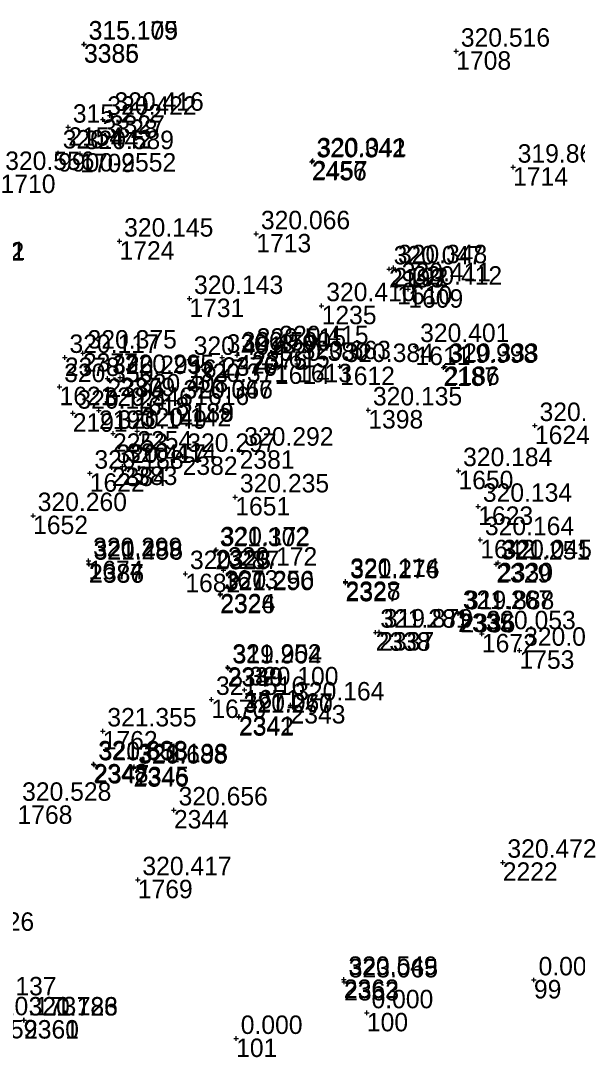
# Model space of a CAD drawing. Extents: x -829398 to -819400, y -1074439 to -1067977.
# Drawn here: x -821812.8 to -821776.6, y -1070379.9 to -1070312.5 of the extents above; entities that cross this region are included whole.
import ezdxf

# ---------------------------------------------------------------- set-up
doc = ezdxf.new("R2010")
doc.units = 0
for name, color, linetype in [('Vrstva 60', 7, 'Continuous'), ('Vrstva 61', 7, 'Continuous'), ('Čísla bodů_doměření_2012', 7, 'Continuous')]:
    doc.layers.add(name, color=color, linetype=linetype)

# ---------------------------------------------------------------- blocks, each defined once
blk = doc.blocks.new('BOD')
at = {"layer": 'Čísla bodů_doměření_2012'}
for p, q in [((-0.15, 0), (0.15, 0)), ((0, -0.15), (0, 0.15))]:
    blk.add_line(p, q, dxfattribs=at)

msp = doc.modelspace()

# ---------------------------------------------------------------- linework, layer by layer
at = {"layer": 'Vrstva 60'}
msp.add_line((-821798.738, -1070334.245), (-821798.738, -1070334.245), dxfattribs=at)

# ---------------------------------------------------------------- block references
for p in [(-821808.693, -1070314.032), (-821808.693, -1070314.032), (-821808.693, -1070314.032), (-821808.693, -1070314.032), (-821808.683, -1070314.013), (-821808.683, -1070314.013), (-821808.683, -1070314.013), (-821808.683, -1070314.013), (-821784.493, -1070314.482), (-821784.493, -1070314.482), (-821784.493, -1070314.482), (-821784.493, -1070314.482), (-821807.469, -1070318.914), (-821807.469, -1070318.914), (-821807.469, -1070318.914), (-821807.469, -1070318.914), (-821807.007, -1070318.652), (-821807.007, -1070318.652), (-821807.007, -1070318.652), (-821807.007, -1070318.652), (-821809.716, -1070319.426), (-821809.716, -1070319.426), (-821809.716, -1070319.426), (-821809.716, -1070319.426), (-821810.371, -1070321.106), (-821810.371, -1070321.106), (-821810.371, -1070321.106), (-821808.944, -1070321.148), (-821808.944, -1070321.148), (-821808.944, -1070321.148), (-821808.944, -1070321.148), (-821793.88, -1070321.68), (-821793.88, -1070321.68), (-821793.88, -1070321.68), (-821793.88, -1070321.68), (-821793.825, -1070321.617), (-821793.825, -1070321.617), (-821793.825, -1070321.617), (-821793.825, -1070321.617), (-821780.796, -1070322.027), (-821780.796, -1070322.027), (-821780.796, -1070322.027), (-821780.796, -1070322.027), (-821797.49, -1070326.36), (-821797.49, -1070326.36), (-821797.49, -1070326.36), (-821797.49, -1070326.36), (-821806.381, -1070326.838), (-821806.381, -1070326.838), (-821806.381, -1070326.838), (-821806.381, -1070326.838), (-821788.859, -1070328.644), (-821788.859, -1070328.644), (-821788.859, -1070328.644), (-821788.859, -1070328.644), (-821788.577, -1070328.568), (-821788.577, -1070328.568), (-821788.577, -1070328.568), (-821788.577, -1070328.568), (-821788.332, -1070329.739), (-821788.332, -1070329.739), (-821788.332, -1070329.739), (-821788.332, -1070329.739), (-821787.608, -1070329.962), (-821787.608, -1070329.962), (-821787.608, -1070329.962), (-821787.608, -1070329.962), (-821801.84, -1070330.568), (-821801.84, -1070330.568), (-821801.84, -1070330.568), (-821801.84, -1070330.568), (-821793.242, -1070331.037), (-821793.242, -1070331.037), (-821793.242, -1070331.037), (-821793.242, -1070331.037), (-821796.292, -1070333.836), (-821796.292, -1070333.836), (-821796.292, -1070333.836), (-821796.292, -1070333.836), (-821787.139, -1070333.695), (-821787.139, -1070333.695), (-821787.139, -1070333.695), (-821787.139, -1070333.695), (-821809.935, -1070334.403), (-821809.935, -1070334.403), (-821809.935, -1070334.403), (-821809.935, -1070334.403), (-821808.757, -1070334.119), (-821808.757, -1070334.119), (-821808.757, -1070334.119), (-821808.757, -1070334.119), (-821801.859, -1070334.529), (-821801.859, -1070334.529), (-821801.859, -1070334.529), (-821801.859, -1070334.529), (-821799.716, -1070334.391), (-821799.716, -1070334.391), (-821799.716, -1070334.391), (-821799.716, -1070334.391), (-821798.738, -1070334.245), (-821798.738, -1070334.245), (-821798.738, -1070334.245), (-821797.763, -1070333.995), (-821797.763, -1070333.995), (-821797.763, -1070333.995), (-821797.763, -1070333.995), (-821796.28, -1070334.917), (-821796.28, -1070334.917), (-821796.28, -1070334.917), (-821796.28, -1070334.917), (-821794.838, -1070334.812), (-821794.838, -1070334.812), (-821794.838, -1070334.812), (-821794.838, -1070334.812), (-821792.049, -1070334.993), (-821792.049, -1070334.993), (-821792.049, -1070334.993), (-821792.049, -1070334.993), (-821785.328, -1070335.049), (-821785.328, -1070335.049), (-821785.328, -1070335.049), (-821785.328, -1070335.049), (-821785.238, -1070334.984), (-821785.238, -1070334.984), (-821785.238, -1070334.984), (-821785.238, -1070334.984), (-821807.158, -1070335.771), (-821807.158, -1070335.771), (-821807.158, -1070335.771), (-821807.158, -1070335.771), (-821806.336, -1070335.712), (-821806.336, -1070335.712), (-821806.336, -1070335.712), (-821806.336, -1070335.712), (-821810.281, -1070336.301), (-821810.281, -1070336.301), (-821810.281, -1070336.301), (-821810.281, -1070336.301), (-821801.524, -1070336.29), (-821801.524, -1070336.29), (-821801.524, -1070336.29), (-821801.524, -1070336.29), (-821805.417, -1070336.971), (-821805.417, -1070336.971), (-821805.417, -1070336.971), (-821805.417, -1070336.971), (-821807.719, -1070337.847), (-821807.719, -1070337.847), (-821807.719, -1070337.847), (-821807.719, -1070337.847), (-821802.531, -1070337.383), (-821802.531, -1070337.383), (-821802.531, -1070337.383), (-821802.531, -1070337.383), (-821802.511, -1070337.362), (-821802.511, -1070337.362), (-821802.511, -1070337.362), (-821802.511, -1070337.362), (-821790.208, -1070337.819), (-821790.208, -1070337.819), (-821790.208, -1070337.819), (-821790.208, -1070337.819), (-821809.421, -1070338.029), (-821809.421, -1070338.029), (-821809.421, -1070338.029), (-821809.421, -1070338.029), (-821805.226, -1070339.187), (-821805.226, -1070339.187), (-821805.226, -1070339.187), (-821805.226, -1070339.187), (-821779.376, -1070338.833), (-821779.376, -1070338.833), (-821779.376, -1070338.833), (-821779.376, -1070338.833), (-821806.805, -1070339.336), (-821806.805, -1070339.336), (-821806.805, -1070339.336), (-821806.805, -1070339.336), (-821798.571, -1070340.438), (-821798.571, -1070340.438), (-821798.571, -1070340.438), (-821798.571, -1070340.438), (-821802.276, -1070340.838), (-821802.276, -1070340.838), (-821802.276, -1070340.838), (-821802.276, -1070340.838), (-821808.315, -1070341.933), (-821808.315, -1070341.933), (-821808.315, -1070341.933), (-821808.315, -1070341.933), (-821806.878, -1070341.559), (-821806.878, -1070341.559), (-821806.878, -1070341.559), (-821806.878, -1070341.559), (-821806.188, -1070341.492), (-821806.188, -1070341.492), (-821806.188, -1070341.492), (-821806.188, -1070341.492), (-821784.347, -1070341.767), (-821784.347, -1070341.767), (-821784.347, -1070341.767), (-821784.347, -1070341.767), (-821798.855, -1070343.477), (-821798.855, -1070343.477), (-821798.855, -1070343.477), (-821798.855, -1070343.477), (-821783.06, -1070344.087), (-821783.06, -1070344.087), (-821783.06, -1070344.087), (-821783.06, -1070344.087), (-821811.999, -1070344.689), (-821811.999, -1070344.689), (-821811.999, -1070344.689), (-821811.999, -1070344.689), (-821782.927, -1070346.259), (-821782.927, -1070346.259), (-821782.927, -1070346.259), (-821782.927, -1070346.259), (-821800.163, -1070346.977), (-821800.163, -1070346.977), (-821800.163, -1070346.977), (-821800.163, -1070346.977), (-821800.101, -1070346.917), (-821800.101, -1070346.917), (-821800.101, -1070346.917), (-821800.101, -1070346.917), (-821808.399, -1070347.625), (-821808.399, -1070347.625), (-821808.399, -1070347.625), (-821808.399, -1070347.625), (-821808.372, -1070347.828), (-821808.372, -1070347.828), (-821808.372, -1070347.828), (-821808.372, -1070347.828), (-821808.352, -1070347.854), (-821808.352, -1070347.854), (-821808.352, -1070347.854), (-821808.352, -1070347.854), (-821781.89, -1070347.84), (-821781.89, -1070347.84), (-821781.89, -1070347.84), (-821781.89, -1070347.84), (-821781.773, -1070347.756), (-821781.773, -1070347.756), (-821781.773, -1070347.756), (-821781.773, -1070347.756), (-821802.103, -1070348.465), (-821802.103, -1070348.465), (-821802.103, -1070348.465), (-821802.103, -1070348.465), (-821799.63, -1070348.241), (-821799.63, -1070348.241), (-821799.63, -1070348.241), (-821799.63, -1070348.241), (-821791.686, -1070349.061), (-821791.686, -1070349.061), (-821791.686, -1070349.061), (-821791.686, -1070349.061), (-821791.683, -1070348.971), (-821791.683, -1070348.971), (-821791.683, -1070348.971), (-821791.683, -1070348.971), (-821799.842, -1070349.836), (-821799.842, -1070349.836), (-821799.842, -1070349.836), (-821799.842, -1070349.836), (-821799.825, -1070349.776), (-821799.825, -1070349.776), (-821799.825, -1070349.776), (-821799.825, -1070349.776), (-821784.365, -1070351.055), (-821784.365, -1070351.055), (-821784.365, -1070351.055), (-821784.365, -1070351.055), (-821784.219, -1070351.079), (-821784.219, -1070351.079), (-821784.219, -1070351.079), (-821784.219, -1070351.079), (-821789.731, -1070352.277), (-821789.731, -1070352.277), (-821789.731, -1070352.277), (-821789.731, -1070352.277), (-821789.498, -1070352.263), (-821789.498, -1070352.263), (-821789.498, -1070352.263), (-821789.498, -1070352.263), (-821782.825, -1070352.377), (-821782.825, -1070352.377), (-821782.825, -1070352.377), (-821782.825, -1070352.377), (-821780.38, -1070353.45), (-821780.38, -1070353.45), (-821780.38, -1070353.45), (-821780.38, -1070353.45), (-821799.352, -1070354.553), (-821799.352, -1070354.553), (-821799.352, -1070354.553), (-821799.352, -1070354.553), (-821799.324, -1070354.604), (-821799.324, -1070354.604), (-821799.324, -1070354.604), (-821799.324, -1070354.604), (-821798.248, -1070356.027), (-821798.248, -1070356.027), (-821798.248, -1070356.027), (-821798.248, -1070356.027), (-821800.412, -1070356.648), (-821800.412, -1070356.648), (-821800.412, -1070356.648), (-821800.412, -1070356.648), (-821795.264, -1070357.007), (-821795.264, -1070357.007), (-821795.264, -1070357.007), (-821795.264, -1070357.007), (-821798.622, -1070357.801), (-821798.622, -1070357.801), (-821798.622, -1070357.801), (-821798.622, -1070357.801), (-821798.606, -1070357.742), (-821798.606, -1070357.742), (-821798.606, -1070357.742), (-821798.606, -1070357.742), (-821807.474, -1070358.698), (-821807.474, -1070358.698), (-821807.474, -1070358.698), (-821807.474, -1070358.698), (-821808.071, -1070360.842), (-821808.071, -1070360.842), (-821808.071, -1070360.842), (-821808.071, -1070360.842), (-821808.026, -1070360.904), (-821808.026, -1070360.904), (-821808.026, -1070360.904), (-821808.026, -1070360.904), (-821805.47, -1070361.116), (-821805.47, -1070361.116), (-821805.47, -1070361.116), (-821805.47, -1070361.116), (-821805.428, -1070361.025), (-821805.428, -1070361.025), (-821805.428, -1070361.025), (-821805.428, -1070361.025), (-821802.842, -1070363.836), (-821802.842, -1070363.836), (-821802.842, -1070363.836), (-821802.842, -1070363.836), (-821781.465, -1070367.24), (-821781.465, -1070367.24), (-821781.465, -1070367.24), (-821781.465, -1070367.24), (-821805.194, -1070368.374), (-821805.194, -1070368.374), (-821805.194, -1070368.374), (-821805.194, -1070368.374), (-821791.799, -1070374.858), (-821791.799, -1070374.858), (-821791.799, -1070374.858), (-821791.799, -1070374.858), (-821779.44, -1070374.89), (-821779.44, -1070374.89), (-821779.44, -1070374.89), (-821791.779, -1070375.021), (-821791.779, -1070375.021), (-821791.779, -1070375.021), (-821791.779, -1070375.021), (-821790.3, -1070377.03), (-821790.3, -1070377.03), (-821790.3, -1070377.03), (-821812.592, -1070377.498), (-821812.592, -1070377.498), (-821812.592, -1070377.498), (-821812.592, -1070377.498), (-821812.588, -1070377.503), (-821812.588, -1070377.503), (-821812.588, -1070377.503), (-821812.588, -1070377.503), (-821798.8, -1070378.7), (-821798.8, -1070378.7), (-821798.8, -1070378.7)]:
    msp.add_blockref('BOD', p, dxfattribs=at)

# ---------------------------------------------------------------- texts
for s, p in [('3385', (-821808.693, -1070315.232)), ('3386', (-821808.683, -1070315.213)), ('1708', (-821784.493, -1070315.682)), ('3328', (-821807.469, -1070320.114)), ('3327', (-821807.007, -1070319.852)), ('2154', (-821809.716, -1070320.626)), ('9900-2552', (-821810.371, -1070322.306)), ('1709', (-821808.944, -1070322.348)), ('2457', (-821793.825, -1070322.817)), ('2456', (-821793.88, -1070322.88)), ('1714', (-821780.796, -1070323.227)), ('1710', (-821814.112, -1070323.702)), ('1724', (-821806.381, -1070328.038)), ('1713', (-821797.49, -1070327.56)), ('2193', (-821788.859, -1070329.844)), ('2192', (-821788.577, -1070329.768)), ('1610', (-821788.332, -1070330.939)), ('1609', (-821787.608, -1070331.162)), ('1731', (-821801.84, -1070331.768)), ('1235', (-821793.242, -1070332.237)), ('1611', (-821787.139, -1070334.895)), ('2378', (-821809.935, -1070335.603)), ('2377', (-821808.757, -1070335.319)), ('2376', (-821799.716, -1070335.591)), ('420', (-821798.738, -1070335.445)), ('420', (-821798.738, -1070335.445)), ('2375', (-821797.763, -1070335.195)), ('1615', (-821796.292, -1070335.036)), ('1617', (-821801.859, -1070335.729)), ('1614', (-821796.28, -1070336.117)), ('1613', (-821794.838, -1070336.012)), ('1612', (-821792.049, -1070336.193)), ('2187', (-821785.328, -1070336.249)), ('2186', (-821785.238, -1070336.184)), ('2380', (-821807.158, -1070336.971)), ('2379', (-821806.336, -1070336.912)), ('1621', (-821810.281, -1070337.501)), ('1616', (-821801.524, -1070337.49)), ('1618', (-821805.417, -1070338.171)), ('2188', (-821802.531, -1070338.583)), ('2189', (-821802.511, -1070338.562)), ('2191', (-821809.421, -1070339.229)), ('2190', (-821807.719, -1070339.047)), ('1398', (-821790.208, -1070339.019)), ('1624', (-821779.376, -1070340.033)), ('2253', (-821806.805, -1070340.536)), ('2254', (-821805.226, -1070340.387)), ('2381', (-821798.571, -1070341.638)), ('2382', (-821802.276, -1070342.038)), ('2384', (-821806.878, -1070342.759)), ('2383', (-821806.188, -1070342.692)), ('1650', (-821784.347, -1070342.967)), ('1622', (-821808.315, -1070343.133)), ('1651', (-821798.855, -1070344.677)), ('1623', (-821783.06, -1070345.287)), ('1652', (-821811.999, -1070345.889)), ('1642', (-821782.927, -1070347.459)), ('2325', (-821800.163, -1070348.177)), ('2323', (-821800.101, -1070348.117)), ('2387', (-821808.372, -1070349.028)), ('1674', (-821808.399, -1070348.825)), ('2386', (-821808.352, -1070349.054)), ('2329', (-821781.89, -1070349.04)), ('2330', (-821781.773, -1070348.956)), ('1682', (-821802.103, -1070349.665)), ('1673', (-821799.63, -1070349.441)), ('2327', (-821791.686, -1070350.261)), ('2328', (-821791.683, -1070350.171)), ('2326', (-821799.842, -1070351.036)), ('2324', (-821799.825, -1070350.976)), ('2335', (-821784.365, -1070352.255)), ('2336', (-821784.219, -1070352.279)), ('2338', (-821789.731, -1070353.477)), ('2337', (-821789.498, -1070353.463)), ('1672', (-821782.825, -1070353.577)), ('1753', (-821780.38, -1070354.65)), ('2339', (-821799.352, -1070355.753)), ('2340', (-821799.324, -1070355.804)), ('1670', (-821800.412, -1070357.848)), ('1671', (-821798.248, -1070357.227)), ('2343', (-821795.264, -1070358.207)), ('2342', (-821798.622, -1070359.001)), ('2341', (-821798.606, -1070358.942)), ('1762', (-821807.474, -1070359.898)), ('2348', (-821808.071, -1070362.042)), ('2347', (-821808.026, -1070362.104)), ('2346', (-821805.47, -1070362.316)), ('2345', (-821805.428, -1070362.225)), ('1768', (-821813.014, -1070364.735)), ('2344', (-821802.842, -1070365.036)), ('2222', (-821781.465, -1070368.44)), ('1769', (-821805.194, -1070369.574)), ('2362', (-821791.799, -1070376.058)), ('2363', (-821791.779, -1070376.221)), ('99', (-821779.44, -1070376.09)), ('2359', (-821815.293, -1070378.686)), ('2360', (-821812.592, -1070378.698)), ('2361', (-821812.588, -1070378.703)), ('100', (-821790.3, -1070378.23)), ('101', (-821798.8, -1070379.9))]:
    msp.add_text(s, height=1.2, dxfattribs=at).set_placement(p)
at = {"layer": 'Vrstva 61'}
for s, p in [('315.179', (-821808.393, -1070313.732)), ('315.105', (-821808.383, -1070313.713)), ('320.516', (-821784.193, -1070314.182)), ('320.422', (-821807.169, -1070318.614)), ('320.416', (-821806.707, -1070318.352)), ('315.272', (-821809.416, -1070319.126)), ('320.442', (-821810.071, -1070320.806)), ('320.589', (-821808.644, -1070320.848)), ('320.342', (-821793.58, -1070321.38)), ('320.041', (-821793.525, -1070321.317)), ('319.862', (-821780.496, -1070321.727)), ('320.556', (-821813.812, -1070322.202)), ('320.066', (-821797.19, -1070326.06)), ('320.145', (-821806.081, -1070326.538)), ('320.402', (-821818.377, -1070328.103)), ('320.021', (-821818.311, -1070328.063)), ('320.047', (-821788.559, -1070328.344)), ('320.348', (-821788.277, -1070328.268)), ('320.411', (-821788.032, -1070329.439)), ('320.412', (-821787.308, -1070329.662)), ('320.143', (-821801.54, -1070330.268)), ('320.410', (-821792.942, -1070330.737)), ('320.415', (-821795.992, -1070333.536)), ('320.401', (-821786.839, -1070333.395)), ('320.117', (-821809.635, -1070334.103)), ('320.375', (-821808.457, -1070333.819)), ('320.401', (-821801.559, -1070334.229)), ('320.479', (-821799.416, -1070334.091)), ('320.500', (-821798.438, -1070333.945)), ('320.515', (-821797.463, -1070333.695)), ('320.380', (-821795.98, -1070334.617)), ('320.663', (-821794.538, -1070334.512)), ('320.384', (-821791.749, -1070334.693)), ('319.998', (-821785.028, -1070334.749)), ('320.333', (-821784.938, -1070334.684)), ('320.295', (-821806.858, -1070335.471)), ('320.295', (-821806.036, -1070335.412)), ('320.350', (-821809.981, -1070336.001)), ('320.371', (-821801.224, -1070335.99)), ('320.408', (-821805.117, -1070336.671)), ('320.346', (-821807.419, -1070337.547)), ('320.047', (-821802.231, -1070337.083)), ('320.366', (-821802.211, -1070337.062)), ('320.135', (-821789.908, -1070337.519)), ('320.124', (-821809.121, -1070337.729)), ('320.142', (-821804.926, -1070338.887)), ('320.097', (-821779.076, -1070338.533)), ('320.149', (-821806.505, -1070339.036)), ('320.292', (-821798.271, -1070340.138)), ('320.297', (-821801.976, -1070340.538)), ('320.188', (-821808.015, -1070341.633)), ('320.417', (-821806.578, -1070341.259)), ('320.414', (-821805.888, -1070341.192)), ('320.184', (-821784.047, -1070341.467)), ('320.235', (-821798.555, -1070343.177)), ('320.260', (-821811.699, -1070344.389)), ('320.134', (-821782.76, -1070343.787)), ('320.164', (-821782.627, -1070345.959)), ('321.302', (-821799.863, -1070346.677)), ('320.172', (-821799.801, -1070346.617)), ('320.299', (-821808.099, -1070347.325)), ('320.288', (-821808.072, -1070347.528)), ('321.456', (-821808.052, -1070347.554)), ('321.251', (-821781.59, -1070347.54)), ('320.045', (-821781.473, -1070347.456)), ('320.287', (-821801.803, -1070348.165)), ('320.172', (-821799.33, -1070347.941)), ('321.276', (-821791.386, -1070348.761)), ('320.114', (-821791.383, -1070348.671)), ('321.290', (-821799.542, -1070349.536)), ('320.256', (-821799.525, -1070349.476)), ('321.267', (-821784.065, -1070350.755)), ('319.888', (-821783.919, -1070350.779)), ('321.281', (-821789.431, -1070351.977)), ('319.879', (-821789.198, -1070351.963)), ('320.053', (-821782.525, -1070352.077)), ('320.097', (-821780.08, -1070353.15)), ('321.252', (-821799.052, -1070354.253)), ('319.904', (-821799.024, -1070354.304)), ('320.100', (-821797.948, -1070355.727)), ('321.516', (-821800.112, -1070356.348)), ('320.164', (-821794.964, -1070356.707)), ('321.270', (-821798.322, -1070357.501)), ('320.067', (-821798.306, -1070357.442)), ('321.355', (-821807.174, -1070358.398)), ('321.338', (-821807.771, -1070360.542)), ('320.653', (-821807.726, -1070360.604)), ('320.688', (-821805.17, -1070360.816)), ('321.198', (-821805.128, -1070360.725)), ('320.528', (-821812.714, -1070363.235)), ('320.656', (-821802.542, -1070363.536)), ('320.472', (-821781.165, -1070366.94)), ('320.417', (-821804.894, -1070368.074)), ('320.026', (-821817.732, -1070371.692)), ('320.549', (-821791.499, -1070374.558)), ('323.065', (-821791.479, -1070374.721)), ('0.000', (-821779.14, -1070374.59)), ('320.137', (-821816.277, -1070375.889)), ('0.000', (-821790, -1070376.73)), ('320.173', (-821814.993, -1070377.186)), ('320.186', (-821812.292, -1070377.198)), ('321.723', (-821812.288, -1070377.203)), ('0.000', (-821798.5, -1070378.4))]:
    msp.add_text(s, height=1.2, dxfattribs=at).set_placement(p)

doc.saveas('drawing.dxf')
